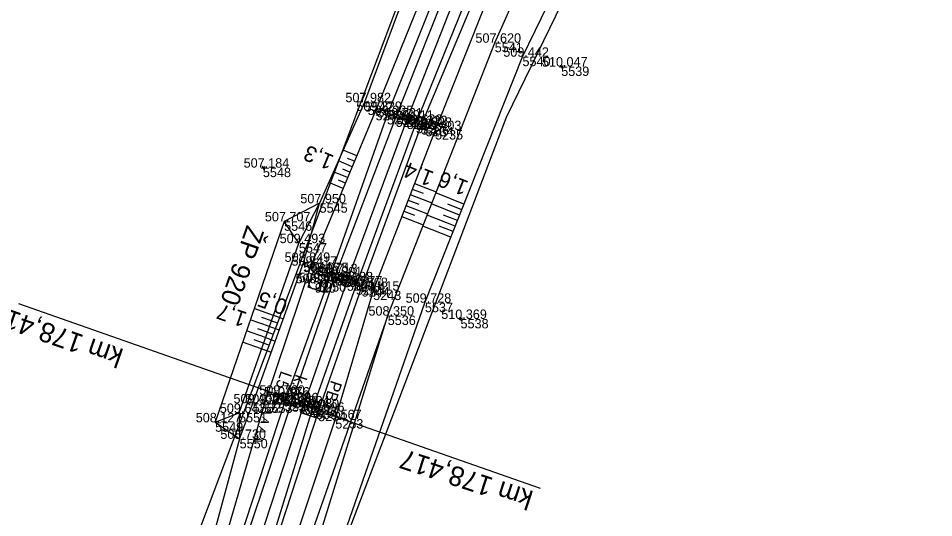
# Model space of a CAD drawing. Extents: x -1234191 to 23050, y -1290331 to -741191.
# Drawn here: x -865066.7 to -864950.3, y -1104425.1 to -1104361.6 of the extents above; entities that cross this region are included whole.
import ezdxf

# ---------------------------------------------------------------- set-up
doc = ezdxf.new("R2010")
doc.units = 0
for name, color, linetype in [('Vrstva 1', 7, 'Continuous'), ('Vrstva 25', 7, 'Continuous'), ('Vrstva 3', 7, 'Continuous'), ('Vrstva 33', 7, 'Continuous'), ('Vrstva 4', 7, 'Continuous'), ('Vrstva 48', 7, 'Continuous'), ('Vrstva 49', 7, 'Continuous'), ('Vrstva 53', 7, 'Continuous'), ('Vrstva 6', 7, 'Continuous'), ('Vrstva 60', 7, 'Continuous'), ('Vrstva 61', 7, 'Continuous'), ('Vrstva 63', 7, 'Continuous'), ('Vrstva 7', 7, 'Continuous')]:
    doc.layers.add(name, color=color, linetype=linetype)

msp = doc.modelspace()

# ---------------------------------------------------------------- linework, layer by layer
at = {"layer": 'Vrstva 1'}
msp.add_lwpolyline([(-864901.05, -1104121.56), (-864916.57, -1104154.35), (-864925.34, -1104172.89), (-864944, -1104212.34), (-864964.22, -1104254.96), (-864977.42, -1104282.85), (-864985.97, -1104301.05), (-864995.95, -1104322.92), (-865007.04, -1104348.76), (-865009.88, -1104355.68), (-865017.28, -1104374.47), (-865024.91, -1104395.04), (-865030.44, -1104410.81), (-865038.78, -1104436.33), (-865045.69, -1104459.26), (-865049.19, -1104471.62), (-865054.21, -1104490.55), (-865059.55, -1104512.44), (-865064.94, -1104536.85), (-865071.03, -1104567.67), (-865074.71, -1104586.54), (-865078.31, -1104602.83), (-865080.55, -1104611.72)], dxfattribs=at)
at = {"layer": 'Vrstva 25'}
msp.add_line((-865032.98, -1104409.63), (-865033.01, -1104409.73), dxfattribs=at)
msp.add_circle((-865033, -1104409.68), 0.5, dxfattribs=at)
at = {"layer": 'Vrstva 3'}
for p, q in [((-865029.35, -1104412.22), (-865030.29, -1104410.37)), ((-865028.85, -1104412.39), (-865030.13, -1104409.86)), ((-865028.69, -1104411.88), (-865029.63, -1104410.03)), ((-865028.52, -1104411.38), (-865029.12, -1104410.19)), ((-865028.36, -1104410.87), (-865028.62, -1104410.36)), ((-865030.36, -1104411.89), (-865030.62, -1104411.38)), ((-865029.86, -1104412.06), (-865030.46, -1104410.87)), ((-865000.28, -1104421.38), (-865030.44, -1104410.81))]:
    msp.add_line(p, q, dxfattribs=at)
msp.add_lwpolyline([(-865030.75, -1104411.77), (-865030.13, -1104409.86), (-865028.23, -1104410.49), (-865028.85, -1104412.39)], close=True, dxfattribs=at)
at = {"layer": 'Vrstva 33'}
for p, q in [((-865028.1, -1104395.31), (-865029.04, -1104394.98)), ((-865027.93, -1104394.84), (-865028.27, -1104395.79))]:
    msp.add_line(p, q, dxfattribs=at)
msp.add_lwpolyline([(-865027.3, -1104394.53), (-865027.96, -1104396.42), (-865029.85, -1104395.76), (-865029.19, -1104393.87), (-865027.3, -1104394.53)], dxfattribs=at)
at = {"layer": 'Vrstva 4'}
for points in [[(-865072.4, -1104567.62), (-865066.46, -1104536.55), (-865060.91, -1104512.07), (-865055.71, -1104490.15), (-865047.07, -1104458.86), (-865040.49, -1104436.07), (-865031.89, -1104410.42), (-865026.4, -1104394.39), (-865018.69, -1104374.19), (-865008.48, -1104348.47), (-864997.44, -1104322.28), (-864987.45, -1104300.28), (-864978.8, -1104282.1), (-864965.65, -1104254.25), (-864945.17, -1104211.78), (-864926.83, -1104172.02), (-864918.06, -1104153.79), (-864902.69, -1104120.73)], [(-865063.7, -1104537.31), (-865058.33, -1104512.88), (-865052.98, -1104490.86), (-865044.47, -1104459.65), (-865037.18, -1104436.78), (-865029.25, -1104411.19), (-865023.73, -1104395.55), (-865016.12, -1104375), (-865005.81, -1104349.55), (-864994.84, -1104323.64), (-864984.72, -1104301.52), (-864976.23, -1104283.48), (-864963.04, -1104255.58), (-864942.72, -1104212.72), (-864924.21, -1104173.38), (-864915.11, -1104155.04), (-864899.79, -1104122.19)], [(-864927.54, -1104171.55), (-864946.12, -1104211.02), (-864966.4, -1104253.75), (-864979.69, -1104281.62), (-864988.12, -1104299.83), (-864998.27, -1104322.06), (-865009.53, -1104348.21), (-865019.8, -1104373.88), (-865026.9, -1104394), (-865032.82, -1104410.33), (-865041.15, -1104435.8), (-865048.08, -1104458.42), (-865056.83, -1104489.93), (-865059.48, -1104500.62), (-865060.44, -1104503.62), (-865062.38, -1104511.94), (-865067.15, -1104536.52), (-865073.39, -1104567.62)], [(-864923.23, -1104173.56), (-864941.76, -1104213.42), (-864962.13, -1104256.07), (-864975.47, -1104284.28), (-864983.98, -1104301.96), (-864993.74, -1104323.94), (-865004.78, -1104349.67), (-865015.47, -1104375.17), (-865023.03, -1104395.77), (-865028.56, -1104411.62), (-865036.84, -1104436.96), (-865043.65, -1104459.83), (-865052.05, -1104491.02), (-865057.32, -1104513.2), (-865062.71, -1104537.53)]]:
    msp.add_lwpolyline(points, dxfattribs=at)
at = {"layer": 'Vrstva 48'}
for p, q in [((-865023.65, -1104379.08), (-865025.37, -1104378.36)), ((-865024.23, -1104380.47), (-865025.98, -1104379.73)), ((-865023.94, -1104379.77), (-865024.81, -1104379.41)), ((-865024.81, -1104381.85), (-865026.59, -1104381.1)), ((-865024.52, -1104381.16), (-865025.4, -1104380.79)), ((-865025.39, -1104383.23), (-865027.2, -1104382.47)), ((-865025.1, -1104382.54), (-865025.99, -1104382.17)), ((-865016.31, -1104382.6), (-865013.54, -1104383.67)), ((-865016.58, -1104383.3), (-865015.2, -1104383.84)), ((-865010.01, -1104385.23), (-865013.59, -1104383.8)), ((-865017.12, -1104384.7), (-865015.74, -1104385.24)), ((-865016.85, -1104384), (-865014.09, -1104385.07)), ((-865017.66, -1104386.1), (-865016.29, -1104386.63)), ((-865017.39, -1104385.4), (-865014.64, -1104386.46)), ((-865010.56, -1104386.62), (-865014.14, -1104385.2)), ((-865010.28, -1104385.93), (-865012.08, -1104385.22)), ((-865017.93, -1104386.8), (-865015.19, -1104387.86)), ((-865011.11, -1104388.02), (-865014.69, -1104386.6)), ((-865010.84, -1104387.32), (-865012.63, -1104386.61)), ((-865011.67, -1104389.41), (-865015.24, -1104388)), ((-865011.39, -1104388.71), (-865013.18, -1104388.01)), ((-865034.25, -1104399.37), (-865036.7, -1104398.51)), ((-865034.75, -1104400.79), (-865037.19, -1104399.93)), ((-865034.5, -1104400.08), (-865035.72, -1104399.65)), ((-865034.5, -1104400.07), (-865033.87, -1104400.29)), ((-865034.25, -1104399.36), (-865032.99, -1104399.8)), ((-865035, -1104401.49), (-865036.22, -1104401.06)), ((-865034.75, -1104400.78), (-865033.5, -1104401.22)), ((-865035.25, -1104402.2), (-865037.68, -1104401.35)), ((-865035.5, -1104402.91), (-865036.71, -1104402.48)), ((-865035.24, -1104402.19), (-865034.01, -1104402.63)), ((-865035, -1104401.49), (-865034.38, -1104401.7)), ((-865035.75, -1104403.62), (-865038.17, -1104402.76)), ((-865035.74, -1104403.61), (-865034.52, -1104404.04)), ((-865035.49, -1104402.9), (-865034.88, -1104403.12))]:
    msp.add_line(p, q, dxfattribs=at)
at = {"layer": 'Vrstva 49'}
for p, q in [((-864997.73, -1104367.49), (-864997.54, -1104367.95)), ((-864997.41, -1104367.62), (-864997.86, -1104367.82)), ((-865035.7, -1104380.36), (-865035.49, -1104380.81)), ((-865035.36, -1104380.48), (-865035.82, -1104380.69)), ((-865010.22, -1104399.72), (-865010.68, -1104399.93)), ((-865010.56, -1104399.6), (-865010.35, -1104400.05))]:
    msp.add_line(p, q, dxfattribs=at)
for points in [[(-864935.58, -1104156.8), (-864944.82, -1104182.47), (-864954.21, -1104206.46), (-864963.29, -1104228.96), (-864976.25, -1104258.99), (-864991.19, -1104294.33), (-865006.72, -1104329.4), (-865022.65, -1104372.26), (-865028.38, -1104385.11), (-865032.89, -1104387.41)], [(-864922.27, -1104160.16), (-864923.4, -1104160.29), (-864928.67, -1104171), (-864947.43, -1104210.44), (-864967.55, -1104251.9), (-864981.45, -1104280.35), (-864989.39, -1104299.38), (-865000.22, -1104321.34), (-865010.89, -1104347.75), (-865021.25, -1104373.36), (-865029.5, -1104393.05), (-865035.39, -1104410.58), (-865042.96, -1104436.64), (-865049.29, -1104458.04), (-865053.07, -1104471.22), (-865053.07, -1104471.22)], [(-864940.93, -1104214.17), (-864960.99, -1104256.7), (-864973.88, -1104284.51), (-864982.43, -1104303.07), (-864992.22, -1104324.56), (-865003.61, -1104350.56), (-865013.69, -1104375.8), (-865021.56, -1104396.22), (-865026.38, -1104412.56), (-865034.77, -1104437.63), (-865041.68, -1104460.85), (-865049.75, -1104491.57), (-865055.79, -1104513.43), (-865060.82, -1104538), (-865066.78, -1104568.18), (-865071.36, -1104587.44)], [(-865019.71, -1104399.4), (-865006.1, -1104364.69), (-864991.15, -1104331.21), (-864973.33, -1104291.86), (-864952.62, -1104251.6), (-864937.31, -1104220.86), (-864949.66, -1104252.33), (-864971.23, -1104292.42), (-864991.15, -1104331.21)], [(-865065.29, -1104601.64), (-865064.45, -1104598.98), (-865057.28, -1104568.8), (-865052.09, -1104539.62), (-865047.81, -1104514.63), (-865044.23, -1104493.03), (-865034.97, -1104457.38), (-865026.8, -1104431.72), (-865014.98, -1104397.76), (-865002.57, -1104366.47), (-864986.63, -1104333.71), (-864966.82, -1104295.07), (-864945.18, -1104253.25)], [(-865041.67, -1104412.97), (-865038.55, -1104415.08), (-865036.88, -1104410.56), (-865030.38, -1104392.56), (-865028.38, -1104385.11)], [(-865031.01, -1104390.18), (-865028.38, -1104385.11)], [(-865032.89, -1104387.41), (-865041.67, -1104412.97)], [(-865038.62, -1104411.77), (-865031.01, -1104390.18), (-865032.89, -1104387.41)], [(-865062.69, -1104567.86), (-865057.39, -1104538.54), (-865052.75, -1104515.2), (-865045.83, -1104491.93), (-865037.54, -1104459.55), (-865029.3, -1104430.35), (-865019.71, -1104399.4), (-865030.45, -1104430.14), (-865039.77, -1104458.85), (-865048.07, -1104490.84), (-865052.75, -1104515.2)], [(-865041.67, -1104412.97), (-865038.62, -1104411.77), (-865038.55, -1104415.08)], [(-865038.55, -1104415.08), (-865044.13, -1104435.65), (-865054.62, -1104468.46), (-865058.44, -1104468.03)]]:
    msp.add_lwpolyline(points, dxfattribs=at)
at = {"layer": 'Vrstva 53'}
for points in [[(-864807.11, -1103958.19), (-864822.22, -1104000.51), (-864835.28, -1104037.32), (-864838.01, -1104046.95), (-864851.71, -1104040.76), (-864863.24, -1104063.67), (-864844.61, -1104073.61), (-864887.12, -1104118.02), (-864905.23, -1104169.34), (-864947.72, -1104257.32), (-865004.66, -1104374.19), (-865032.1, -1104446.33), (-865047.81, -1104514.61), (-865065.29, -1104601.64)], [(-865075.53, -1104555.37), (-865046.62, -1104434.51), (-865013.74, -1104347.44), (-864969.42, -1104244.67), (-864930.6, -1104141.92), (-864898.82, -1104101.19), (-864887.78, -1104038.43), (-864851.8, -1103965.2)]]:
    msp.add_lwpolyline(points, dxfattribs=at)
at = {"layer": 'Vrstva 6'}
for p, q in [((-865066.68, -1104397.87), (-865033.61, -1104409.46)), ((-865034.26, -1104411.33), (-865033.61, -1104409.46)), ((-865033.14, -1104409.62), (-865034.08, -1104409.29))]:
    msp.add_line(p, q, dxfattribs=at)
at = {"layer": 'Vrstva 60'}
for p, q in [((-865006.1, -1104364.69), (-865006.1, -1104364.69)), ((-865002.57, -1104366.47), (-865002.57, -1104366.47)), ((-864997.64, -1104367.72), (-864997.64, -1104367.72)), ((-865022.65, -1104372.26), (-865022.65, -1104372.26)), ((-865021.25, -1104373.36), (-865021.25, -1104373.36)), ((-865019.8, -1104373.88), (-865019.8, -1104373.88)), ((-865018.69, -1104374.19), (-865018.69, -1104374.19)), ((-865017.28, -1104374.47), (-865017.28, -1104374.47)), ((-865016.12, -1104375), (-865016.12, -1104375)), ((-865015.47, -1104375.17), (-865015.47, -1104375.17)), ((-865014.89, -1104375.39), (-865014.89, -1104375.39)), ((-865013.69, -1104375.8), (-865013.69, -1104375.8)), ((-865035.59, -1104380.58), (-865035.59, -1104380.58)), ((-865028.38, -1104385.11), (-865028.38, -1104385.11)), ((-865032.89, -1104387.41), (-865032.89, -1104387.41)), ((-865031.01, -1104390.18), (-865031.01, -1104390.18)), ((-865030.38, -1104392.56), (-865030.38, -1104392.56)), ((-865029.5, -1104393.05), (-865029.5, -1104393.05)), ((-865028.01, -1104393.86), (-865028.01, -1104393.86)), ((-865026.9, -1104394), (-865026.9, -1104394)), ((-865028.98, -1104395.28), (-865028.98, -1104395.28)), ((-865028.57, -1104395.15), (-865028.57, -1104395.15)), ((-865026.4, -1104394.39), (-865026.4, -1104394.39)), ((-865024.91, -1104395.04), (-865024.91, -1104395.04)), ((-865023.73, -1104395.55), (-865023.73, -1104395.55)), ((-865023.03, -1104395.77), (-865023.03, -1104395.77)), ((-865021.56, -1104396.22), (-865021.56, -1104396.22)), ((-865014.98, -1104397.76), (-865014.98, -1104397.76)), ((-865019.71, -1104399.4), (-865019.71, -1104399.4)), ((-865010.45, -1104399.82), (-865010.45, -1104399.82)), ((-865033.61, -1104409.46), (-865033.61, -1104409.46)), ((-865036.88, -1104410.56), (-865036.88, -1104410.56)), ((-865035.39, -1104410.58), (-865035.39, -1104410.58)), ((-865033, -1104409.68), (-865033, -1104409.68)), ((-865032.82, -1104410.33), (-865032.82, -1104410.33)), ((-865031.89, -1104410.42), (-865031.89, -1104410.42)), ((-865038.62, -1104411.77), (-865038.62, -1104411.77)), ((-865030.44, -1104410.81), (-865030.44, -1104410.81)), ((-865029.25, -1104411.19), (-865029.25, -1104411.19)), ((-865028.56, -1104411.62), (-865028.56, -1104411.62)), ((-865026.38, -1104412.56), (-865026.38, -1104412.56)), ((-865041.67, -1104412.97), (-865041.67, -1104412.97)), ((-865038.55, -1104415.08), (-865038.55, -1104415.08))]:
    msp.add_line(p, q, dxfattribs=at)
at = {"layer": 'Vrstva 63'}
msp.add_line((-865029.03, -1104395.28), (-865028.93, -1104395.28), dxfattribs=at)
msp.add_circle((-865028.98, -1104395.28), 0.756, dxfattribs=at)
at = {"layer": 'Vrstva 7'}
for p, q in [((-865014.42, -1104375.56), (-865015.35, -1104375.22)), ((-865014.71, -1104374.92), (-865015.06, -1104375.86)), ((-865027.99, -1104393.81), (-865028.03, -1104393.9))]:
    msp.add_line(p, q, dxfattribs=at)
for centre, radius in [((-865028.01, -1104393.86), 0.5), ((-865024.9, -1104395.01), 0.75)]:
    msp.add_circle(centre, radius, dxfattribs=at)

# ---------------------------------------------------------------- texts
at = {"layer": 'Vrstva 25'}
msp.add_text('k.o.', height=1.5, rotation=250.6969, dxfattribs=at).set_placement((-865031.39, -1104406.79))
at = {"layer": 'Vrstva 3'}
for s, height, rotation, p in [('PB1', 1.5, 251.8904, (-865026.91, -1104407.54)), ('km 178,417', 2.5, 161.8904, (-865001.03, -1104421.77))]:
    msp.add_text(s, height=height, rotation=rotation, dxfattribs=at).set_placement(p)
at = {"layer": 'Vrstva 48'}
for s, rotation, p in [('1,3', 157.279, (-865026.42, -1104379.1)), ('1,4', 158.5905, (-865013.7, -1104381.17)), ('1,6', 158.3601, (-865009.32, -1104382.36)), ('0,5', 160.152, (-865032.31, -1104397.5)), ('1,7', 161.0261, (-865037.48, -1104399.04))]:
    msp.add_text(s, height=2, rotation=rotation, dxfattribs=at).set_placement(p)
at = {"layer": 'Vrstva 6'}
for s, height, rotation, p in [('km 178,417', 2.5, 160.6969, (-865053.17, -1104403.71)), ('L5', 1.5, 250.6969, (-865033.27, -1104406.34)), ('  A A A A A ', 1, 250.6969, (-865034.55, -1104409.13))]:
    msp.add_text(s, height=height, rotation=rotation, dxfattribs=at).set_placement(p)
at = {"layer": 'Vrstva 60'}
for s, p in [('5541', (-865006.1, -1104365.89)), ('5540', (-865002.57, -1104367.67)), ('5539', (-864997.64, -1104368.92)), ('5542', (-865022.65, -1104373.46)), ('5240', (-865021.25, -1104374.56)), ('5239', (-865019.8, -1104375.08)), ('5238', (-865018.69, -1104375.39)), ('5232', (-865017.28, -1104375.67)), ('5237', (-865016.12, -1104376.2)), ('5236', (-865015.47, -1104376.37)), ('5234', (-865014.89, -1104376.59)), ('5235', (-865013.69, -1104377)), ('5548', (-865035.59, -1104381.78)), ('5545', (-865028.38, -1104386.31)), ('5546', (-865032.89, -1104388.61)), ('5547', (-865031.01, -1104391.38)), ('5544', (-865030.38, -1104393.77)), ('5248', (-865029.5, -1104394.25)), ('5249', (-865028.01, -1104395.06)), ('5247', (-865026.9, -1104395.2)), ('920', (-865028.98, -1104396.48)), ('5250', (-865028.57, -1104396.35)), ('5246', (-865026.4, -1104395.59)), ('5241', (-865024.91, -1104396.24)), ('5245', (-865023.73, -1104396.75)), ('5244', (-865023.03, -1104396.97)), ('5243', (-865021.56, -1104397.42)), ('5537', (-865014.98, -1104398.96)), ('5536', (-865019.71, -1104400.59)), ('5538', (-865010.45, -1104401.02)), ('5258', (-865033.61, -1104410.66)), ('5552', (-865036.88, -1104411.76)), ('5553', (-865035.39, -1104411.78)), ('5259', (-865033, -1104410.88)), ('5257', (-865032.82, -1104411.53)), ('5256', (-865031.89, -1104411.62)), ('5551', (-865038.62, -1104412.97)), ('5251', (-865030.44, -1104412.02)), ('5255', (-865029.25, -1104412.39)), ('5254', (-865028.56, -1104412.82)), ('5549', (-865041.67, -1104414.17)), ('5253', (-865026.38, -1104413.76)), ('5550', (-865038.55, -1104416.28))]:
    msp.add_text(s, height=1.2, dxfattribs=at).set_placement(p)
at = {"layer": 'Vrstva 61'}
for s, p in [('507.620', (-865008.55, -1104364.69)), ('509.442', (-865005.01, -1104366.47)), ('510.047', (-865000.09, -1104367.72)), ('507.982', (-865025.09, -1104372.26)), ('509.229', (-865023.71, -1104373.36)), ('509.235', (-865022.26, -1104373.88)), ('509.731', (-865021.04, -1104374.19)), ('509.911', (-865019.64, -1104374.47)), ('509.626', (-865018.57, -1104375)), ('509.322', (-865017.92, -1104375.17)), ('509.828', (-865017.34, -1104375.39)), ('509.403', (-865016.14, -1104375.8)), ('507.184', (-865038.04, -1104380.58)), ('507.950', (-865030.83, -1104385.11)), ('507.707', (-865035.34, -1104387.41)), ('509.493', (-865033.46, -1104390.18)), ('508.849', (-865032.83, -1104392.56)), ('509.417', (-865031.95, -1104393.05)), ('509.975', (-865030.47, -1104393.86)), ('509.713', (-865029.35, -1104394)), ('510.001', (-865028.76, -1104394.39)), ('509.846', (-865031.43, -1104395.28)), ('509.604', (-865031.02, -1104395.15)), ('510.138', (-865027.37, -1104395.04)), ('509.877', (-865026.18, -1104395.55)), ('509.508', (-865025.49, -1104395.77)), ('509.415', (-865024.02, -1104396.22)), ('509.728', (-865017.43, -1104397.76)), ('508.350', (-865022.16, -1104399.4)), ('510.369', (-865012.9, -1104399.82)), ('509.760', (-865036.06, -1104409.46)), ('509.402', (-865039.33, -1104410.56)), ('509.732', (-865037.84, -1104410.58)), ('510.176', (-865035.45, -1104409.68)), ('509.802', (-865035.27, -1104410.33)), ('510.096', (-865034.34, -1104410.42)), ('509.642', (-865041.07, -1104411.77)), ('510.294', (-865032.89, -1104410.81)), ('510.080', (-865031.7, -1104411.19)), ('509.696', (-865031.01, -1104411.62)), ('508.127', (-865044.13, -1104412.97)), ('509.567', (-865028.83, -1104412.56)), ('508.730', (-865041, -1104415.08))]:
    msp.add_text(s, height=1.2, dxfattribs=at).set_placement(p)
at = {"layer": 'Vrstva 63'}
msp.add_text('ŽP 920', height=2.4, rotation=250.6969, dxfattribs=at).set_placement((-865037.62, -1104387.78))

doc.saveas('drawing.dxf')
